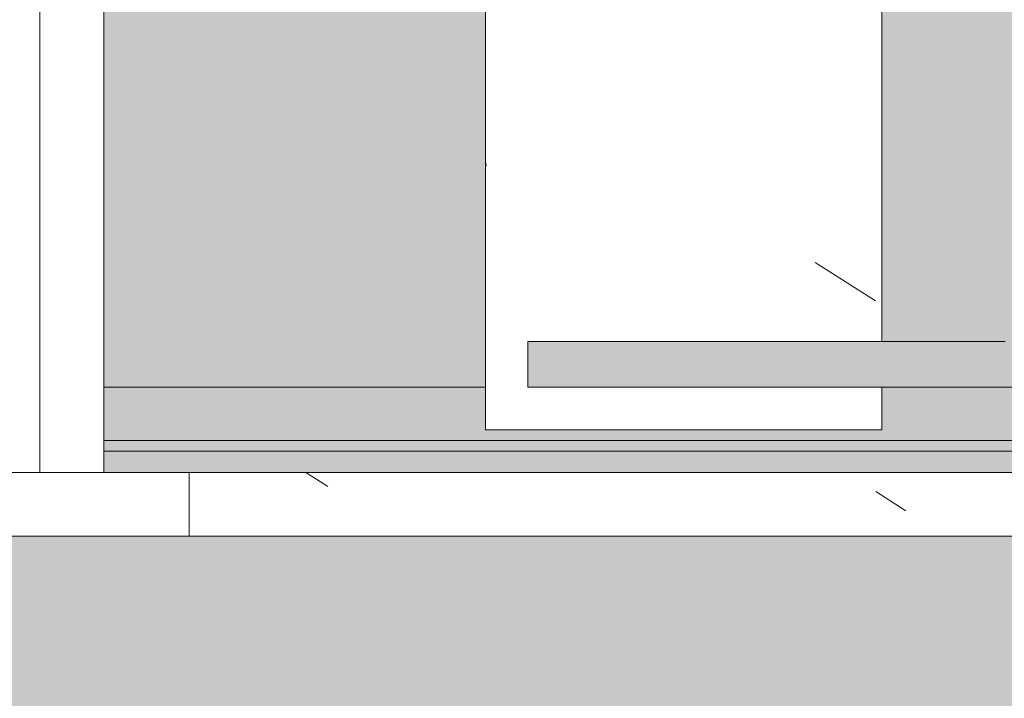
# Model space of a CAD drawing. Header units: millimetres. Extents: x 5980700 to 6194397, y -12939 to 2351883.
# Tile 378 of 587: x 6087739 to 6087970, y -68 to 92. Entities that reach past the tile are written whole.
import ezdxf

# ---------------------------------------------------------------- set-up
doc = ezdxf.new("R2010")
doc.units = ezdxf.units.MM
for name, color, linetype, lineweight in [('A-DOOR', 31, 'Continuous', 9), ('A-DOOR-OPNG', 31, 'Continuous', 9), ('A-FLOR-PATT', 8, 'Continuous', 18), ('A-WALL', 113, 'Continuous', 18), ('A-WALL-PATT', 111, 'Continuous', 25), ('S-COLS', 52, 'Continuous', 9)]:
    doc.layers.add(name, color=color, linetype=linetype, lineweight=lineweight)
pattern_1 = [(49.99999999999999, (0, 0), (182.184668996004, -15.93908553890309), [19.05, -209.55]), (355, (0, 0), (-35.24242749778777, 191.0566080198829), [15.24, -167.64]), (100.451, (15.182, -1.328), (146.9425016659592, 175.1166878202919), [16.19, -178.09]), (46.184, (0, 50.8), (271.0788941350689, -42.04327417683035), [28.575, -314.325]), (96.636, (22.59, 47.297), (237.4025071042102, 247.4272132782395), [24.285, -267.135]), (351.184, (0, 50.8), (237.404605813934, 247.4251178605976), [22.86, -251.46]), (21, (25.4, 38.1), (151.6148798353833, -102.2655185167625), [19.05, -209.55]), (326, (25.4, 38.1), (61.80235996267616, 184.1877424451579), [15.24, -167.64]), (71.45100000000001, (38.035, 29.578), (213.4170626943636, 81.92136778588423), [16.19, -178.09]), (37.50000000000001, (0, 0), (3.08832282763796, 84.55507579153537), [8.382, -157.226, 8.382, -161.798, -168.275]), (37.50000000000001, (0, 0), (3.08832282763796, 84.55507579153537), [-335.788, 8.382, -159.893]), (7.499999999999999, (0, 0), (66.81943811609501, 100.1807470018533), [8.382, -88.646, 8.382, -153.416, -64.135]), (7.499999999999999, (0, 0), (66.81943811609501, 100.1807470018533), [-258.826, 8.382, -55.753]), (327.5, (-56.642, 0), (135.5904877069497, -5.7289126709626), [8.382, -55.118, 8.382, -189.738, -262.89]), (327.5, (-56.642, 0), (135.5904877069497, -5.7289126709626), [-261.62, 8.382, -254.508]), (317.5, (-82.042, 0), (148.1288864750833, 25.42676126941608), [8.382, -74.168, 8.382, -123.19, -186.69]), (317.5, (-82.042, 0), (148.1288864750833, 25.42676126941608), [-214.122, 8.382, -178.308])]
pattern_2 = [(36.87, (-5172.715, -366.11), (-1249.498511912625, -833.0022321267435), [208.25, -1874.25]), (26.565, (-5422.615, -241.16), (416.5006794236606, 416.5003825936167), [465.661, -465.661]), (18.435, (-5422.615, -32.91), (832.9995359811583, 416.5008561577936), [263.418, -1053.671])]

# ---------------------------------------------------------------- blocks, each defined once
blk = doc.blocks.new('FX-ESQ-INT_PORTA_VISOR-1FL - 92x210cm_100x215cm-1FL-MAD-3_0cmFolha_Maçaneta 01-V226-PLANTA DE CAIMENTO DE PISOS - 1 PAV_')
at = {"layer": 'A-DOOR', "lineweight": 5}
h = blk.add_hatch(dxfattribs=at)
h.set_pattern_fill('FP_240', color=256, style=0, pattern_type=2)
h.set_pattern_definition(pattern_2)
h.paths.add_polyline_path([(-493.1277730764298, 80.0000000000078), (-519.9999999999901, 80.0000000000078), (-519.9999999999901, 64.99999999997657), (-469.9999999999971, 64.99999999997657), (-469.9999999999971, 80.0000000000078), (-484.9999999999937, 80.0000000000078)])
h.paths.add_polyline_path([(484.9999999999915, 79.99999999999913), (469.9999999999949, 79.99999999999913), (469.9999999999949, 64.99999999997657), (519.9999999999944, 64.99999999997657), (519.9999999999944, 79.99999999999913), (488.749999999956, 79.99999999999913)])
h.paths.add_polyline_path([(-484.9999999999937, -64.99999999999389), (-519.9999999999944, -64.99999999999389), (-519.9999999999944, -80.0000000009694), (-469.9999999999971, -80.0000000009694), (-469.9999999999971, -64.99999999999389)])
h.paths.add_polyline_path([(499.9999999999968, -64.99999999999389), (469.9999999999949, -64.99999999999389), (469.9999999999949, -80.0000000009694), (519.9999999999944, -80.00000000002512), (519.9999999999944, -64.99999999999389)])
h = blk.add_hatch(dxfattribs=at)
h.set_pattern_fill('FP_240', color=256, style=0, pattern_type=2)
h.set_pattern_definition(pattern_2)
h.paths.add_polyline_path([(484.9999999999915, 64.99999999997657), (449.999999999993, 64.99999999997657), (449.999999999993, -35.00000000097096), (459.9999999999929, -35.00000000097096), (459.9999999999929, -64.99999999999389), (484.9999999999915, -64.99999999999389), (484.9999999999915, 44.99999999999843)])
h.paths.add_polyline_path([(-484.9999999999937, 64.99999999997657), (-484.9999999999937, -64.99999999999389), (-459.9999999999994, -64.99999999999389), (-459.9999999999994, -35.00000000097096), (-449.999999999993, -35.00000000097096), (-449.999999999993, 64.99999999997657)])
at = {"layer": 'A-DOOR-OPNG', "lineweight": 5}
h = blk.add_hatch(dxfattribs=at)
h.set_pattern_fill('FP_240', color=256, style=0, pattern_type=2)
h.set_pattern_definition(pattern_2)
h.paths.add_polyline_path([(499.999999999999, 64.99999999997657), (484.9999999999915, 64.99999999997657), (484.9999999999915, -64.99999999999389), (499.999999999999, -64.99999999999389), (499.999999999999, 44.99999999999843)])
h.paths.add_polyline_path([(-484.9999999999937, 64.99999999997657), (-499.9999999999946, 64.99999999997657), (-499.9999999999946, -64.99999999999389), (-484.9999999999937, -64.99999999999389), (-484.9999999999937, -17.89891962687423)])
at = {"layer": 'A-DOOR', "color": 250, "lineweight": 5}
for p, q in [((-520.0000000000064, 65.00000000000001), (-520.0000000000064, 80.00000000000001)), ((-520.0000000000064, 80.00000000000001), (-470.0000000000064, 80.00000000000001)), ((-470.0000000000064, 65.00000000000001), (-520.0000000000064, 65.00000000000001)), ((-500.0000000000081, 65.00000000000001), (-485.0000000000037, 65.00000000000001)), ((-500.0000000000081, -65.00000000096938), (-500.0000000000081, 65.00000000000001)), ((-485.0000000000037, 65.00000000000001), (-485.0000000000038, -65.00000000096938)), ((-485.0000000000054, -65.00000000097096), (-485.0000000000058, 64.99999999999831)), ((-485.0000000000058, 64.99999999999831), (-450.0000000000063, 64.99999999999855))]:
    blk.add_line(p, q, dxfattribs=at)
blk = doc.blocks.new('_ARQPWR_Pilar perfil I - _TP01-4283042-PLANTA DE CAIMENTO DE PISOS - 1 PAV_')
at = {"layer": 'S-COLS', "lineweight": 5}
blk.add_hatch(color=256, dxfattribs=at).paths.add_polyline_path([(107.5018174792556, -122.999999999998), (127.9999999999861, -122.999999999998), (127.9999999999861, -112.2999999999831), (16.05000000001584, -112.2999999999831), (8.483957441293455, -109.1660425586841), (5.34999999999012, -101.5999999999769), (5.34999999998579, 101.6000000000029), (8.483957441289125, 109.1660425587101), (16.04999999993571, 112.3000000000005), (127.9999999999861, 112.3000000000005), (127.9999999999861, 123.0000000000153), (-128.0000000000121, 122.1136975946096), (-128.0000000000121, 112.3000000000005), (-16.05000000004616, 112.3000000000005), (-8.483957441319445, 109.1660425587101), (-5.350000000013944, 101.6000000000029), (-5.898568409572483, -102.9243612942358), (-9.99818252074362, -109.7932551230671), (-16.05000000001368, -112.2999999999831), (-128.0000000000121, -112.3567314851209), (-127.9963650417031, -122.999999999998), (106.4302653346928, -122.999999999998)])
at = {"layer": 'S-COLS', "color": 90, "lineweight": 5}
for p, q in [((-16.05000000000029, -112.3), (-128.0000000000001, -112.3)), ((-128.0000000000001, -112.3), (-128.0000000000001, -123)), ((-128.0000000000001, -123), (127.9999999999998, -123))]:
    blk.add_line(p, q, dxfattribs=at)
blk = doc.blocks.new('FX-PNC-PILAR-TP3 - FX-PNC-PILAR-TP01-4319920-PLANTA DE CAIMENTO DE PISOS - 1 PAV_')
at = {"layer": 'A-WALL-PATT', "lineweight": 5}
h = blk.add_hatch(dxfattribs=at)
h.set_pattern_fill('FP_108', color=135, style=0, pattern_type=2)
h.set_pattern_definition([(49.99999999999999, (2e-05, -3e-05), (364.3679291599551, -31.87829433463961), [38.1, -419.1]), (355, (2e-05, -3e-05), (-70.48585119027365, 382.1133031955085), [30.48, -335.28]), (100.451, (30.364, -2.657), (293.8850033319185, 350.2333756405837), [32.38, -356.18]), (46.184, (2e-05, 101.6), (542.1584806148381, -84.08582678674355), [57.15, -628.65]), (96.636, (45.18, 94.59299999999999), (474.8048986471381, 494.8554198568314), [48.57, -534.27]), (351.184, (2e-05, 101.6), (474.8101998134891, 494.8500824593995), [45.72, -502.92]), (21, (50.8, 76.2), (303.2284677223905, -204.530461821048), [38.1, -419.1]), (326, (50.8, 76.2), (123.6038908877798, 368.3760440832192), [30.48, -335.28]), (71.45100000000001, (76.069, 59.15600000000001), (426.8341253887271, 163.8427355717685), [32.38, -356.18]), (37.50000000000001, (2e-05, -3e-05), (6.176645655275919, 169.1101515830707), [16.764, -314.452, 16.764, -323.596, -336.55]), (37.50000000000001, (2e-05, -3e-05), (6.176645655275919, 169.1101515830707), [-671.576, 16.764, -319.786]), (7.499999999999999, (2e-05, -3e-05), (133.63887623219, 200.3614940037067), [16.764, -177.292, 16.764, -306.832, -128.27]), (7.499999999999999, (2e-05, -3e-05), (133.63887623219, 200.3614940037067), [-517.6519999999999, 16.764, -111.506]), (327.5, (-113.284, -3e-05), (271.1818188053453, -11.45836264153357), [16.764, -110.236, 16.764, -379.476, -525.78]), (327.5, (-113.284, -3e-05), (271.1818188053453, -11.45836264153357), [-523.24, 16.764, -509.016]), (317.5, (-164.084, -3e-05), (296.2585102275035, 50.85284694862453), [16.764, -148.336, 16.764, -246.38, -373.38]), (317.5, (-164.084, -3e-05), (296.2585102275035, 50.85284694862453), [-428.244, 16.764, -356.616])])
h.paths.add_polyline_path([(-4323.614829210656, -4.596543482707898), (-4323.614829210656, 5.403456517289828), (-4406.616646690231, 5.403456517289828), (-4406.613011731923, 16.10345651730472), (-4323.614829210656, 16.10345651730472), (-4323.614829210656, 115.3896126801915), (-4388.614829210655, 115.3896126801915), (-4388.614829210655, 240.703456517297), (-4406.616646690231, 240.7287652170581), (-4406.613011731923, 251.4034565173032), (-4388.614829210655, 251.4034565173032), (-4388.614829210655, 261.4034565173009), (-4416.61664669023, 261.4034565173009), (-4416.61664669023, -4.596543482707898)])
h.paths.add_polyline_path([(-4258.614829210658, 115.3896126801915), (-4140.616646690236, 115.3896126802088), (-4140.616646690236, 261.4034565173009), (-4258.614829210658, 261.4034565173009), (-4258.614829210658, 251.4034565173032), (-4150.616646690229, 251.4034565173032), (-4150.616646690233, 240.703456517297), (-4258.614829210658, 240.703456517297)])
at = {"layer": 'A-WALL', "color": 250, "lineweight": 5}
for p, q in [((-4416.616646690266, 95.38961268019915), (-4416.616646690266, 5.389612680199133)), ((-4323.614829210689, 16.10345651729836), (-4323.614829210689, 95.38961268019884)), ((-4416.616646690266, 5.389612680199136), (-4416.616646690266, -4.596543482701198)), ((-4323.614829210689, -4.596543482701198), (-4323.614829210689, 5.403456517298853)), ((-4416.616646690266, -4.596543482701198), (-4323.614829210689, -4.596543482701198))]:
    blk.add_line(p, q, dxfattribs=at)
blk = doc.blocks.new('BE-PMSa-MOD-ARQ-CONEXAODOFUTURO-EX-000-R_rvt-2-PLANTA DE CAIMENTO DE PISOS - 1 PAV_')
at = {"layer": 'A-FLOR-PATT', "lineweight": 5}
h = blk.add_hatch(dxfattribs=at)
h.set_pattern_fill('FP_100', color=133, style=0, pattern_type=2)
h.set_pattern_definition(pattern_1)
h.paths.add_polyline_path([(-1916.114845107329, -8177.825683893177), (-1683.614845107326, -8177.825683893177), (-1683.614845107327, -1915.841005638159), (-3033.614845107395, -1915.841005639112), (-3033.614845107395, -1900.841005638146), (-3933.614845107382, -1900.841005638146), (-3933.614845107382, -2050.841005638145), (-1818.614845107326, -2050.841005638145), (-1818.614845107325, -8042.852683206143), (-4146.617820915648, -8042.852683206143), (-4146.617820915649, -4063.841794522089), (-3970.61666258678, -4063.841794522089), (-3970.61666258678, -3457.84179452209), (-4146.617820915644, -3457.84179452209), (-4146.617820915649, -2138.841794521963), (-3970.61666258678, -2138.841794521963), (-3970.61666258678, -2050.841005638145), (-3963.614845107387, -2050.841005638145), (-3963.614845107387, -1900.841005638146), (-3973.614845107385, -1900.841005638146), (-3973.614845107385, -1915.841005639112), (-4105.616662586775, -1915.841005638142), (-4105.616662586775, -2003.84179452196), (-4281.617820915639, -2003.84179452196), (-4281.617820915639, -3592.841794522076), (-4105.61666258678, -3592.841794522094), (-4105.61666258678, -3928.841794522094), (-4281.617820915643, -3928.841794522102), (-4281.615120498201, -8177.82568389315), (-1916.459753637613, -8177.825683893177)])
h.paths.add_polyline_path([(8258.385255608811, -8167.825683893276), (15620.8643440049, -8167.825683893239), (15620.86434400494, -1925.841005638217), (12311.88333741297, -1925.841005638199), (12311.88333741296, -2018.841794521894), (11955.88333741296, -2018.841794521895), (11955.88333741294, -1925.841005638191), (9541.385154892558, -1925.841005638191), (9541.385154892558, -1915.841005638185), (9491.385154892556, -1915.841005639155), (9491.385154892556, -1900.841005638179), (8591.38515489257, -1900.841005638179), (8591.38515489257, -2050.841005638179), (11830.88333741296, -2050.841005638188), (11830.88333741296, -2143.841794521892), (12436.88333741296, -2143.841794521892), (12436.88333741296, -2050.841005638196), (15495.86434400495, -2050.841005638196), (15495.86434400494, -8042.825683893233), (8383.385255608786, -8042.825683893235), (8383.385255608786, -4063.841794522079), (8559.379702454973, -4063.841794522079), (8559.379702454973, -3457.841794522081), (8383.385255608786, -3457.84179452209), (8383.385255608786, -2138.841794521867), (8559.379702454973, -2138.84179452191), (8559.379702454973, -2050.841005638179), (8561.385154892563, -2050.753085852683), (8561.385154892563, -1900.841005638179), (8551.38515489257, -1900.841005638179), (8551.38515489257, -1915.841005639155), (8501.385154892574, -1915.841005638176), (8501.385154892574, -1925.841005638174), (8434.379702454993, -1925.841005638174), (8434.379702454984, -2013.841794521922), (8258.385255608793, -2013.841794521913), (8258.385255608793, -3582.841794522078), (8434.379702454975, -3582.841794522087), (8434.379702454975, -3938.841794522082), (8258.385255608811, -3938.841794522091), (8258.385255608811, -8156.700611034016)])
h.paths.add_polyline_path([(19984.7546155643, -8167.825683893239), (20089.38682609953, -8167.825683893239), (20089.38682609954, -5194.841794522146), (19913.3833374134, -5194.841794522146), (19913.3833374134, -4838.841794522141), (20089.38682609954, -4838.841794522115), (20089.38682609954, -2013.84179452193), (19913.3833374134, -2013.841794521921), (19913.3833374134, -1657.841794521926), (20089.38682609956, -1657.841794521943), (20089.38682609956, 1166.158205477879), (19913.38333741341, 1166.158205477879), (19913.38333741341, 1522.158205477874), (20089.38682609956, 1522.158205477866), (20089.38682609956, 4296.158205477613), (19913.38333741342, 4296.15820547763), (19913.3833374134, 4461.658994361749), (15971.88333741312, 4461.658994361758), (15971.88333741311, 4296.15820547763), (15800.86434400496, 4296.15820547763), (15800.86434400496, -605.8410056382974), (15790.86434400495, -605.8410056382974), (15790.86434400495, -655.841005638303), (15775.86434400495, -655.841005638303), (15775.86434400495, -1555.841005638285), (16091.88333741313, -1555.841005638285), (16091.88333741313, -1527.841794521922), (15925.86434400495, -1527.841794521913), (15925.86434400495, 4171.158205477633), (16096.88333741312, 4171.158205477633), (16097.48518693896, 4336.658994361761), (19788.38333741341, 4336.658994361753), (19788.38333741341, 4171.158205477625), (19964.38682609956, 4171.158205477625), (19964.38682609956, 1647.158205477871), (19788.38333741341, 1647.158205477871), (19788.38333741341, 1041.158205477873), (19964.38682609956, 1041.158205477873), (19964.38682609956, -1532.84179452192), (19788.38333741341, -1532.84179452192), (19788.38333741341, -2138.841794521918), (19964.38682609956, -2138.841794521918), (19964.38682609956, -4713.841794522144), (19788.3833374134, -4713.841794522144), (19788.3833374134, -5319.841794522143), (19964.38682609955, -5319.841794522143), (19964.38682609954, -8042.82568389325), (15925.86434400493, -8042.825683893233), (15925.86434400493, -2143.841794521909), (16091.88333741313, -2143.841794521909), (16091.88333741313, -1585.841005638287), (15775.86434400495, -1585.841005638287), (15775.86434400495, -1595.841005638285), (15790.86434400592, -1595.841005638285), (15790.86434400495, -1652.84179452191), (15966.88333741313, -1653.220801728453), (15966.88333741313, -2018.84179452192), (15800.86434400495, -2018.841794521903), (15800.86434400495, -8167.825683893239), (19925.14432074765, -8167.825683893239)])
h.paths.add_polyline_path([(-5690.728343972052, -8167.825683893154), (-4451.617820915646, -8167.825683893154), (-4451.617820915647, -1925.841005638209), (-4506.114845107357, -1925.84100563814), (-4506.114845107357, -1915.841005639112), (-4536.11484510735, -1915.841005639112), (-4536.11484510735, -1900.841005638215), (-4546.114845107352, -1900.841005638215), (-4546.114845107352, -2740.841005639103), (-4536.114845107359, -2740.841005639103), (-4536.114845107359, -2751.8410056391), (-4516.109778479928, -2751.8410056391), (-4516.109778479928, -2640.8410056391), (-4497.109778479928, -2640.8410056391), (-4497.109778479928, -2770.841005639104), (-4536.114845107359, -2770.841005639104), (-4536.114845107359, -2780.841005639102), (-4546.114845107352, -2780.841005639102), (-4546.114845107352, -2820.841005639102), (-4576.114845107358, -2820.841005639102), (-4576.617820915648, -8042.852683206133), (-11628.61484510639, -8042.852683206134), (-11628.6148451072, -2138.841794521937), (-11585.61666258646, -2138.841794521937), (-11585.61666258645, -2050.841005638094), (-8474.116662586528, -2050.841005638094), (-8474.116662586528, -2138.841794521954), (-7858.116662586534, -2138.841794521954), (-7858.116662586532, -2050.841005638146), (-4576.617820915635, -2050.841005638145), (-4576.617820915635, -1900.841005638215), (-5476.114845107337, -1900.841005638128), (-5476.114845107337, -1915.841005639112), (-5528.614845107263, -1915.841005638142), (-5528.614845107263, -1925.841005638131), (-7983.116662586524, -1925.841005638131), (-7983.116662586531, -2013.841794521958), (-8324.11666258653, -2013.841794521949), (-8324.11666258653, -2003.841794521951), (-8339.116662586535, -2003.84179452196), (-8339.116662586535, -1925.841005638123), (-11720.61666258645, -1925.841005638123), (-11720.61666258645, -2003.841794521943), (-11753.61484510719, -2003.841794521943), (-11753.61034441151, -8167.825683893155), (-5985.163661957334, -8167.825683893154)])
h.paths.add_polyline_path([(-15701.5291554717, -8167.825683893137), (-11933.6148451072, -8167.825683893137), (-11933.6148451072, -2013.841794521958), (-12076.61666258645, -2013.841794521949), (-12076.61666258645, -1657.841794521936), (-11923.61484510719, -1657.841794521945), (-11923.61484510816, -1515.8410056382), (-11908.61484510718, -1515.8410056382), (-11908.61484510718, -1505.841005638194), (-12058.61484510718, -1505.841005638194), (-12058.61484510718, -1532.841794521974), (-12201.61666258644, -1532.841794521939), (-12201.61666258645, -2138.841794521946), (-12058.61484510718, -2138.841794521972), (-12058.61484510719, -8042.851795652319), (-16321.61588608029, -8042.826571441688), (-16321.61588608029, -5319.841794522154), (-16145.61666258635, -5319.841794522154), (-16145.61666258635, -4713.841794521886), (-16321.61588608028, -4713.681888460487), (-16321.61588608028, -2138.84179452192), (-16145.61666258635, -2138.841794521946), (-16145.61666258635, -1532.841794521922), (-16321.61588608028, -1532.841794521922), (-16321.61588608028, 1041.158205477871), (-16145.61666258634, 1041.158205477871), (-16145.61666258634, 1647.158205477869), (-16321.61588608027, 1647.158205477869), (-16321.61588608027, 4171.158205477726), (-16145.61666258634, 4171.158205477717), (-16145.61666258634, 4336.658994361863), (-12201.61666258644, 4336.658994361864), (-12201.61666258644, 4171.158205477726), (-12058.61484510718, 4171.158205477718), (-12058.61484510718, -1475.841005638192), (-11908.61484510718, -1475.841005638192), (-11908.61484510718, -575.8410056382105), (-11923.61484510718, -575.8410056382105), (-11923.61484510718, -525.8410056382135), (-11933.61484510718, -525.8410056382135), (-11933.61484510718, 4296.158205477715), (-12076.61666258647, 4296.158205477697), (-12076.61666258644, 4461.658994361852), (-16270.61666258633, 4461.658994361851), (-16270.61666258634, 4296.158205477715), (-16446.62225526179, 4296.158205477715), (-16446.61588608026, 1522.158205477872), (-16270.61666258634, 1522.158205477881), (-16270.61666258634, 1166.158205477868), (-16446.62225526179, 1166.158205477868), (-16446.61588608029, -1657.841794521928), (-16270.61666258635, -1657.841794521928), (-16270.61666258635, -2013.841794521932), (-16446.6222552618, -2013.841794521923), (-16446.61588608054, -4838.841794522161), (-16270.61666258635, -4838.841794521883), (-16270.61666258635, -5194.841794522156), (-16446.62225526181, -5194.841794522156), (-16446.61573815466, -8167.825683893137), (-15735.98765560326, -8167.825683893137)])
h.paths.add_polyline_path([(8551.38515489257, -1770.841005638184), (9491.385154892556, -1770.841005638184), (9491.385154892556, -1755.841005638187), (9630.135154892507, -1755.841005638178), (9630.135154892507, -1740.841005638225), (11880.13515489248, -1741.712957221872), (11880.13515489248, -1755.841005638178), (11965.88333741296, -1755.841005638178), (11965.88333741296, -1662.841794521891), (12301.88333741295, -1662.841794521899), (12301.88333741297, -1755.841005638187), (12713.6541483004, -1755.841005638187), (12713.6541483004, -1740.841005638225), (14963.65414830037, -1741.712957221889), (14963.65414830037, -1755.841005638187), (15630.86434400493, -1755.841005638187), (15630.86434400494, -1595.841005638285), (15645.86434400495, -1595.841005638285), (15645.86434400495, -655.841005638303), (15630.86434400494, -655.841005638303), (15630.86434400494, -29.5925127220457), (15087.63515489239, -29.59251272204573), (15087.63515489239, -44.5925127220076), (12837.63515489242, -43.72056113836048), (12837.63515489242, -29.59251272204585), (11880.13515489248, -29.5925127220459), (11880.13515489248, -44.59251272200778), (9630.135154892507, -43.72056113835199), (9630.135154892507, -29.59251272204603), (9408.885154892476, -29.59251272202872), (9408.885154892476, -14.5925127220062), (8468.885154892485, -14.59251272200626), (8468.885154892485, -29.59251272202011), (8008.885154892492, -29.59251272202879), (8008.885154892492, -14.59251272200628), (7068.885154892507, -14.65234280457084), (7068.885154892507, -29.59251272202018), (4511.785154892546, -29.59251272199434), (4511.785154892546, 3549.158994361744), (3951.785154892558, 3549.158994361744), (3951.785154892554, 4471.658994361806), (2159.383337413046, 4471.658994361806), (2159.383337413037, 4306.158205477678), (1813.383337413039, 4306.15820547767), (1813.383337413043, 4471.658994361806), (284.8931309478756, 4471.658994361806), (284.8931309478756, 4486.658994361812), (77.29277039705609, 4486.658994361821), (77.29277039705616, 3238.903506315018), (70.48333741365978, 3238.903506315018), (70.48333741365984, 2137.158205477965), (121.3819838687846, 2137.158205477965), (121.3819838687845, 3231.348105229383), (111.0710947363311, 3241.658994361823), (106.381983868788, 3259.158994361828), (111.0710947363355, 3276.658994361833), (124.1088842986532, 3289.53068128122), (143.3753948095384, 3293.624861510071), (158.8819838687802, 3289.469883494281), (171.692873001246, 3276.658994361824), (176.3819838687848, 3259.158994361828), (171.692873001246, 3241.658994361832), (161.3819838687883, 3231.348105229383), (161.3819838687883, 2137.158205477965), (220.483337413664, 2137.158205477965), (220.4833374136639, 4336.658994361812), (1678.38333741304, 4336.658994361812), (1678.38333741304, 4171.158205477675), (2294.38333741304, 4171.158205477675), (2294.38333741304, 4336.658994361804), (3816.785154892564, 4336.658994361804), (3816.785154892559, 3414.158994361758), (4376.785154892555, 3414.158994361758), (4376.785154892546, -164.5925127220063), (15495.86434400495, -164.5925127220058), (15495.86434400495, -1620.841005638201), (12436.88333741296, -1620.841005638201), (12436.88333741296, -1527.841794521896), (11830.88333741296, -1527.841794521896), (11830.88333741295, -1620.841005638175), (8559.379702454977, -1620.841005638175), (8559.379702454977, -1532.841794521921), (7943.379702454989, -1532.841794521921), (7943.379702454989, -1620.841005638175), (2289.383337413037, -1620.841005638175), (2289.383337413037, -1527.841794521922), (2261.385126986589, -1527.841794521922), (2261.385126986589, -1770.841005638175), (3121.385126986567, -1770.841005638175), (3121.385126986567, -1755.8410056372), (4481.585154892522, -1755.841005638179), (4481.585154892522, -1770.841005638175), (5321.585154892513, -1770.841005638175), (5321.585154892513, -1755.841005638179), (7021.385154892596, -1755.841005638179), (7021.385154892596, -1770.841005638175), (7961.385154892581, -1770.841005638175), (7961.385154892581, -1755.841005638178), (8078.379702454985, -1755.841005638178), (8078.379702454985, -1667.841794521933), (8424.379702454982, -1667.841794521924), (8424.379702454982, -1755.841005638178), (8551.38515489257, -1755.841005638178)])
h.paths.add_polyline_path([(2231.385126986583, -1770.841005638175), (2231.385126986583, -1527.841794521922), (1766.385126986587, -1527.841794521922), (1766.385126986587, -1770.841005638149), (1776.385126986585, -1770.841005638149), (1776.385126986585, -1755.8410056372), (1818.383337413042, -1755.841005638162), (1818.383337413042, -1662.841794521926), (2154.383337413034, -1662.841794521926), (2154.383337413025, -1755.84100563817), (2221.385126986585, -1755.841005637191), (2221.385126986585, -1770.841005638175)])
h.paths.add_polyline_path([(-3963.614845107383, -1770.84100563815), (-3033.614845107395, -1770.84100563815), (-3033.614845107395, -1755.841005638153), (-1418.814900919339, -1755.841005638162), (-1418.814900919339, -1770.841005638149), (-578.8149009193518, -1770.841005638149), (-578.8149009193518, -1755.841005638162), (876.3851269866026, -1755.841005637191), (876.3851269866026, -1770.841005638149), (1736.38512698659, -1770.841005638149), (1736.38512698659, -1527.841794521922), (1683.383337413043, -1527.841794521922), (1683.383337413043, -1620.841005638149), (-3970.616662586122, -1620.84100563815), (-3970.61666258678, -1532.841794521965), (-4586.616662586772, -1532.841794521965), (-4586.616662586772, -1620.841005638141), (-7858.116662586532, -1620.841005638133), (-7858.116662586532, -1532.841794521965), (-8474.116662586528, -1532.841794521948), (-8474.116662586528, -1620.841005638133), (-11585.61666258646, -1620.841005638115), (-11585.61666258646, -1532.841794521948), (-11628.61484510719, -1532.841794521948), (-11628.61484510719, -164.6103600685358), (220.4833374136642, -164.6103600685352), (220.4833374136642, -29.61036006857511), (-2321.114845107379, -29.61036006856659), (-2321.114845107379, -14.61036006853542), (-3061.114845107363, -14.61036006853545), (-3061.114845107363, -29.61036006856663), (-3320.616662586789, -29.61036006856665), (-3320.616662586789, -14.61036006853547), (-4060.616662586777, -14.61036006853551), (-4060.616662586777, -29.61036006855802), (-4536.114845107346, -29.61036006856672), (-4536.114845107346, -14.61036006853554), (-5476.114845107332, -14.61036006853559), (-5476.114845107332, -29.6103600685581), (-5636.114845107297, -29.61036006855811), (-5636.114845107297, -44.61036006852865), (-7886.11484510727, -43.73840848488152), (-7886.11484510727, -29.61036006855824), (-8872.364845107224, -29.61036006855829), (-8872.364845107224, -44.6103600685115), (-11122.3648451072, -43.73840848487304), (-11122.3648451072, -29.61036006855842), (-11763.61484510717, -29.61036006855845), (-11763.61484510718, -575.8410056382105), (-11778.61484510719, -575.8410056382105), (-11778.61484510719, -1515.8410056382), (-11763.61484510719, -1515.8410056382), (-11763.61484510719, -1667.841794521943), (-11720.61666258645, -1667.841794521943), (-11720.61666258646, -1755.841005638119), (-11122.36484510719, -1755.841005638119), (-11122.36484510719, -1740.841005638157), (-8872.36484510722, -1741.712957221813), (-8872.36484510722, -1755.841005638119), (-8339.116662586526, -1755.841005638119), (-8339.116662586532, -1667.841794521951), (-7993.116662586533, -1667.841794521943), (-7993.116662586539, -1755.841005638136), (-7886.114845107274, -1755.841005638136), (-7886.114845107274, -1740.841005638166), (-5636.114845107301, -1741.712957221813), (-5636.114845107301, -1755.841005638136), (-5476.114845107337, -1755.841005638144), (-5476.114845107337, -1770.841005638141), (-4536.11484510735, -1770.841005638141), (-4536.11484510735, -1755.841005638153), (-4451.616662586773, -1755.841005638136), (-4451.616662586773, -1667.84179452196), (-4105.616662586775, -1667.84179452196), (-4105.616662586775, -1755.841005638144), (-3973.614845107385, -1755.841005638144), (-3973.614845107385, -1770.84100563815)])
h.paths.add_polyline_path([(-5396.293025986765, 115.3896399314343), (-4576.11484510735, 115.3896399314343), (-4576.11484510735, 431.4034837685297), (-4586.616662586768, 431.4034837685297), (-4586.616662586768, 265.3896399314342), (-11628.61484510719, 265.3896399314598), (-11628.61484510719, 4171.158205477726), (-11585.61666258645, 4171.158205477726), (-11585.61666258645, 4336.658994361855), (-8474.116662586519, 4336.658994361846), (-8474.116662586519, 4171.158205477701), (-7858.116662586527, 4171.158205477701), (-7858.116662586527, 4336.658994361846), (-4586.616662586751, 4336.658994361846), (-4586.616662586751, 4171.158205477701), (-4538.614845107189, 4171.158205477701), (-4538.614845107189, 2287.158205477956), (-4586.616662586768, 2287.158205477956), (-4586.616662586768, 1681.158205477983), (-4538.614845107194, 1681.158205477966), (-4538.614845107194, 995.3896399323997), (-4536.114845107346, 995.3896399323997), (-4536.114845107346, 985.3896399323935), (-4497.109778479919, 985.3896399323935), (-4497.109778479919, 855.3896399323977), (-4516.109778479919, 855.3896399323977), (-4516.109778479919, 966.3896399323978), (-4536.114845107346, 966.3896399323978), (-4536.114845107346, 955.3896399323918), (-4538.614845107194, 955.3896399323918), (-4538.614845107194, 431.4034837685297), (-4546.114845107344, 431.4034837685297), (-4546.114845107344, 115.3896399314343), (-4536.114845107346, 115.3896399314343), (-4536.114845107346, 130.3896399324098), (-4486.114845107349, 130.3896399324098), (-4486.114845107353, 140.3896399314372), (-4461.616662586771, 140.3896399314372), (-4461.616662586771, 306.4034837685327), (-4413.614845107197, 306.4034837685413), (-4413.614845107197, 1806.158205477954), (-4461.616662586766, 1806.158205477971), (-4461.616662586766, 2162.158205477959), (-4413.614845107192, 2162.158205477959), (-4413.614845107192, 4296.158205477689), (-4461.616662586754, 4296.158205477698), (-4461.616662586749, 4461.658994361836), (-7983.116662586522, 4461.658994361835), (-7983.116662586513, 4296.158205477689), (-8349.116662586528, 4296.158205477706), (-8349.116662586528, 4461.658994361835), (-11710.61666258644, 4461.658994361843), (-11710.61666258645, 4296.158205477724), (-11753.61484510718, 4296.158205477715), (-11753.61484510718, 140.3896399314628), (-5526.11484510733, 140.3896399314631), (-5526.11484510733, 130.3896399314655), (-5476.114845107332, 130.3896399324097), (-5476.114845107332, 115.3896399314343), (-5466.11484510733, 115.3896399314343)])
h.paths.add_polyline_path([(8478.885154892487, 115.4074872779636), (8478.885154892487, 431.4034837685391), (8378.385255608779, 431.4034837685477), (8378.385255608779, 1037.158205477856), (8561.383337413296, 1037.158205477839), (8561.383337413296, 1651.158205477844), (8378.385255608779, 1651.158205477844), (8378.385255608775, 4171.158205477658), (8559.383337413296, 4171.158205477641), (8559.383337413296, 4336.658994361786), (11825.88333741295, 4336.658994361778), (11825.88333741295, 4171.158205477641), (12441.88333741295, 4171.158205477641), (12441.88333741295, 4336.658994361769), (15495.86434400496, 4336.65899436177), (15495.86434400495, 265.4074872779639), (8559.379702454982, 265.4074872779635), (8559.379702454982, 431.4034837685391), (8508.885154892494, 431.4034837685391), (8508.885154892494, 115.4074872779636), (9408.885154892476, 115.4074872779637), (9408.885154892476, 130.4074872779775), (9438.885154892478, 130.4074872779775), (9438.885154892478, 140.4074872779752), (15620.86434400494, 140.4074872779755), (15620.86434400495, 4461.658994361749), (12316.88333741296, 4461.658994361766), (12316.88333741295, 4296.158205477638), (11950.88333741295, 4296.158205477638), (11950.88333741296, 4461.658994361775), (8434.383337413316, 4461.658994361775), (8434.383337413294, 4296.158205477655), (8253.385255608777, 4296.158205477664), (8253.385255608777, 1526.158205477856), (8436.383337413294, 1526.158205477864), (8436.383337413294, 1162.158205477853), (8253.385255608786, 1162.158205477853), (8253.385255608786, 306.4034837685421), (8434.379702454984, 306.4034837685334), (8434.379702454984, 140.4074872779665), (8438.885154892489, 140.4074872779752), (8438.885154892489, 130.4074872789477), (8468.885154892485, 130.4074872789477), (8468.885154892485, 115.4074872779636)])
h.paths.add_polyline_path([(7078.885154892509, 115.4074872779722), (7968.885154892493, 115.4074872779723), (7968.885154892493, 955.4074872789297), (7958.885154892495, 955.4074872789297), (7958.885154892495, 966.4074872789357), (7948.385255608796, 966.4074872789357), (7948.385255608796, 265.4074872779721), (4806.785154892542, 265.4074872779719), (4806.785154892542, 4336.658994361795), (7948.385255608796, 4336.658994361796), (7948.385255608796, 985.4074872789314), (7958.885154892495, 985.4074872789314), (7958.885154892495, 995.4074872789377), (7968.885154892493, 995.4074872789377), (7968.885154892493, 1035.407487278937), (7998.885154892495, 1035.407487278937), (7998.885154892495, 995.4074872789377), (8008.885154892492, 995.4074872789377), (8008.885154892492, 985.4074872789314), (8047.890221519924, 985.4074872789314), (8047.890221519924, 855.4074872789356), (8028.890221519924, 855.4074872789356), (8028.890221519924, 966.4074872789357), (8008.885154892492, 966.4074872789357), (8008.885154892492, 955.4074872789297), (7998.885154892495, 955.4074872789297), (7998.885154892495, 115.4074872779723), (8008.885154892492, 115.4074872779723), (8008.885154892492, 130.4074872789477), (8083.385255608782, 130.4074872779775), (8083.385255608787, 4471.65899436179), (4671.785154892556, 4471.658994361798), (4671.785154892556, 130.4074872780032), (7068.885154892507, 130.4074872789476), (7068.885154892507, 115.4074872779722)])
h.paths.add_polyline_path([(1857.919751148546, 1037.158205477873), (2296.383337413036, 1037.158205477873), (2296.383337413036, 1651.158205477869), (1676.383337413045, 1651.158205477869), (1676.383337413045, 1037.158205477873), (1826.383337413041, 1037.158205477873)])
h.paths.add_polyline_path([(2161.383337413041, 1172.158205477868), (1811.383337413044, 1172.158205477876), (1811.383337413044, 1516.158205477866), (2161.383337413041, 1516.158205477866), (2161.383337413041, 1177.256799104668)])
h.paths.add_polyline_path([(137.9111174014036, 3278.855100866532), (131.3834321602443, 3276.480338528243), (131.3834321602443, 3259.158994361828), (137.9112161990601, 3259.158994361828), (137.9112161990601, 3277.667937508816)])
h.paths.add_polyline_path([(141.3819838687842, 3259.158994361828), (161.3819838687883, 3259.158994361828), (158.7024919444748, 3268.550988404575), (155.5241194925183, 3273.003317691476), (148.2594671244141, 3277.615929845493), (141.461635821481, 3278.855091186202), (137.9111174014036, 3278.855100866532), (137.9112161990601, 3259.158994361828), (139.4408410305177, 3259.158994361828)])
h.paths.add_polyline_path([(127.2398482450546, 3259.158994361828), (131.3834321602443, 3259.60654442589), (131.3834321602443, 3276.480338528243), (126.061811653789, 3272.015600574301), (122.0634673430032, 3263.023564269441), (122.1477157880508, 3259.158994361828), (126.061811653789, 3259.158994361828)])
at = {"layer": 'A-WALL', "lineweight": 5}
h = blk.add_hatch(color=50, dxfattribs=at)
h.paths.add_polyline_path([(-4406.613027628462, -7.110360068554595), (-4323.614845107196, -7.110360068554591), (-4323.614845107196, -4.596516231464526), (-4416.616662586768, -4.596516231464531), (-4416.616662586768, 5.389639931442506), (-4506.114845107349, 5.389639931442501), (-4506.114845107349, -7.110360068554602), (-4416.616662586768, -7.110360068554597)])
h.paths.add_polyline_path([(-5636.114845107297, -7.110360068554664), (-5506.114845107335, -7.110360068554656), (-5506.114845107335, 5.389639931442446), (-5661.114845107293, 5.389639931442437), (-5661.114845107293, -7.110360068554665)])
h.paths.add_polyline_path([(-7886.11484510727, -7.110360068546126), (-7861.114845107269, -7.110360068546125), (-7861.114845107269, 5.389639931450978), (-8897.36484510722, 5.389639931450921), (-8897.36484510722, -7.110360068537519), (-8046.210887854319, -7.110360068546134)])
h.paths.add_polyline_path([(-11778.61484510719, -7.110360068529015), (-11097.36484510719, -7.110360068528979), (-11097.36484510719, 5.389639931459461), (-11798.61484510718, 5.389639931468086), (-11798.61484510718, -7.110360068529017), (-11786.11484510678, -7.110360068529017)])
h.paths.add_polyline_path([(-11901.11484510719, -7.110360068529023), (-11888.61484510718, -7.110360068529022), (-11888.61484510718, 5.38963993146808), (-11901.11484510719, 5.389639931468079)])
h = blk.add_hatch(color=50, dxfattribs=at)
h.paths.add_polyline_path([(-3266.114845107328, -7.110360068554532), (-3163.61484510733, -7.110360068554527), (-3163.61484510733, 5.389639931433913), (-3290.616662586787, 5.389639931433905), (-3290.616662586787, -7.110360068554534), (-3270.616662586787, -7.110360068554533)])
h.paths.add_polyline_path([(-4323.614845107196, -7.110360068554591), (-4090.616662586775, -7.110360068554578), (-4090.616662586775, 5.389639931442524), (-4323.614845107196, 5.389639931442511), (-4323.614845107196, -4.596516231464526)])
h = blk.add_hatch(color=9, dxfattribs=at)
h.paths.add_polyline_path([(-4486.114845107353, -9.610360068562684), (-4323.614845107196, -9.610360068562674), (-4323.614845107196, -7.110360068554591), (-4506.114845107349, -7.110360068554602), (-4506.114845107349, -9.610360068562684)])
h.paths.add_polyline_path([(-5636.114845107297, -9.610360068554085), (-5506.114845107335, -9.610360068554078), (-5506.114845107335, -7.110360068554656), (-5661.114845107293, -7.110360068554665), (-5661.114845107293, -9.610360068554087)])
h.paths.add_polyline_path([(-7861.114845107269, -9.610360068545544), (-7861.114845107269, -7.110360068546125), (-8897.36484510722, -7.110360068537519), (-8897.36484510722, -9.610360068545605), (-7886.11484510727, -9.610360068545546)])
h.paths.add_polyline_path([(-11284.99938569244, -9.610360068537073), (-11097.36484510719, -9.610360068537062), (-11097.36484510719, -7.110360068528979), (-11786.11484510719, -7.110360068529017), (-11786.11484510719, -9.6103600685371), (-11579.43470367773, -9.610360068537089)])
h.paths.add_polyline_path([(-11901.11484510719, -9.610360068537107), (-11901.11484510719, -7.110360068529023), (-11903.61484510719, -7.110360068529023), (-11903.19817844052, -9.610360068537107)])
h = blk.add_hatch(color=9, dxfattribs=at)
h.paths.add_polyline_path([(-4278.614845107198, -9.610360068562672), (-4090.616662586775, -9.610360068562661), (-4090.616662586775, -7.110360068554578), (-4323.614845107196, -7.110360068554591), (-4323.614845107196, -9.610360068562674)])
h.paths.add_polyline_path([(-3176.114845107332, -9.61036006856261), (-3161.114845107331, -8.747888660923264), (-3161.114845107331, -7.110360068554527), (-3290.616662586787, -7.110360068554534), (-3290.616662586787, -9.610360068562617), (-3266.114845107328, -9.610360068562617)])
h = blk.add_hatch(color=50, dxfattribs=at)
h.paths.add_polyline_path([(-11778.61484510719, -14.61036006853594), (-11097.36484510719, -14.6103600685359), (-11097.36484510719, -9.610360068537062), (-11783.61484510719, -9.610360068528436), (-11783.61484510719, -14.61036006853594)])
h.paths.add_polyline_path([(-8872.364845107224, -14.61036006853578), (-7861.114845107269, -14.61036006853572), (-7861.114845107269, -9.610360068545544), (-8897.36484510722, -9.610360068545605), (-8897.36484510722, -14.61036006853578)])
h.paths.add_polyline_path([(-4426.616662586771, -14.61036006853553), (-4323.614845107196, -14.61036006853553), (-4323.614845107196, -9.610360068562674), (-4506.114845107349, -9.610360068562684), (-4506.114845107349, -14.61036006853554), (-4486.114845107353, -14.61036006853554)])
h.paths.add_polyline_path([(-11908.61484510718, -14.61036006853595), (-11903.61484510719, -14.61036006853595), (-11903.6383753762, -9.610360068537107), (-11908.61484510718, -9.610360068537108)])
h.paths.add_polyline_path([(-5661.114845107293, -14.6103600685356), (-5506.114845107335, -14.61036006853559), (-5506.114845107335, -9.610360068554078), (-5661.114845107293, -9.610360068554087)])
h = blk.add_hatch(color=50, dxfattribs=at)
h.paths.add_polyline_path([(-4323.614845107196, -14.61036006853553), (-4090.616662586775, -14.61036006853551), (-4090.616662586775, -9.610360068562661), (-4323.614845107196, -9.610360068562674)])
h.paths.add_polyline_path([(-3176.114845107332, -14.61036006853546), (-3156.114845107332, -14.61036006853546), (-3156.114845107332, -9.61036006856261), (-3290.616662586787, -9.610360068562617), (-3290.616662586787, -14.61036006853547), (-3266.114845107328, -14.61036006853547)])
at = {"layer": 'A-WALL-PATT', "lineweight": 5}
h = blk.add_hatch(color=9, dxfattribs=at)
h.paths.add_polyline_path([(-5661.114845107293, 5.389639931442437), (-5506.114845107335, 5.389639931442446), (-5506.114845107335, 95.38963993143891), (-5661.114845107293, 95.3896399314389), (-5661.114845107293, 25.38963993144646)])
h.paths.add_polyline_path([(-4506.114845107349, 5.389639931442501), (-4416.616662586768, 5.389639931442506), (-4416.616662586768, 5.403483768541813), (-4416.616662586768, 95.38963993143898), (-4506.114845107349, 95.38963993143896), (-4506.114845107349, 68.28855955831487)])
h.paths.add_polyline_path([(-8635.081523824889, 5.389639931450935), (-7861.114845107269, 5.389639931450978), (-7861.114845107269, 95.38963993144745), (-8897.36484510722, 95.38963993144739), (-8897.36484510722, 5.389639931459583)])
h.paths.add_polyline_path([(-11284.99938569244, 5.389639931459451), (-11097.36484510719, 5.389639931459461), (-11097.36484510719, 95.3896399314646), (-11888.61484510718, 95.38963993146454), (-11888.61484510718, 5.38963993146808), (-11579.43470367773, 5.389639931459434)])
h = blk.add_hatch(color=9, dxfattribs=at)
h.paths.add_polyline_path([(-3176.114845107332, 5.389639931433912), (-3176.114845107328, 95.38963993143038), (-3290.616662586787, 95.38963993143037), (-3290.616662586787, 5.389639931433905)])
h.paths.add_polyline_path([(-4150.616662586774, 5.38963993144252), (-4090.616662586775, 5.389639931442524), (-4090.616662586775, 95.38963993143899), (-4273.266662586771, 95.38963993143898), (-4272.617598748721, 25.23650504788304), (-4270.132705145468, 19.23744120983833), (-4262.566662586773, 16.103483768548), (-4150.616662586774, 16.10348376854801), (-4150.616662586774, 5.403483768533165), (-4191.114845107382, 5.389639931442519)])
h.paths.add_polyline_path([(-4301.830245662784, 16.103483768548), (-4294.666662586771, 16.103483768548), (-4287.100620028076, 19.23744120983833), (-4283.966662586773, 26.80348376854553), (-4283.966662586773, 95.38963993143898), (-4323.614845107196, 95.38963993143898), (-4323.614845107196, 16.103483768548), (-4318.257923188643, 16.103483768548)])
h = blk.add_hatch(dxfattribs=at)
h.set_pattern_fill('FP_100', color=133, style=0, pattern_type=2)
h.set_pattern_definition(pattern_1)
h.paths.add_polyline_path([(-4323.614845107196, -29.61036006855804), (-4110.616662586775, -29.61036006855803), (-4110.616662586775, -14.61036006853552), (-4486.114845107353, -14.61036006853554), (-4486.114845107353, -29.61036006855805)])
at = {"layer": 'A-WALL', "color": 250, "lineweight": 5}
for p, q in [((-4416.616662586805, 5.389639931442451), (-4416.616662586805, 95.38963993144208)), ((-4323.614845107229, 95.3896399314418), (-4323.614845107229, 16.10348376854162)), ((-4416.616662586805, -4.596516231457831), (-4416.616662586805, 5.389639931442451)), ((-4323.614845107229, 5.389639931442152), (-4323.614845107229, -4.596516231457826)), ((-4323.614845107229, -4.596516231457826), (-4416.616662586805, -4.596516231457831))]:
    blk.add_line(p, q, dxfattribs=at)
at = {"layer": 'A-WALL', "color": 90, "lineweight": 5}
for p, q in [((-4506.114845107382, 5.38963993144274), (-4416.616662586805, 5.389639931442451)), ((-4506.114845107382, -7.110360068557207), (-4323.614845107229, -7.110360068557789)), ((-4323.614845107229, -7.110360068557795), (-4090.616662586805, -7.110360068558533)), ((-4506.114845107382, -9.610360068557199), (-4323.614845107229, -9.610360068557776)), ((-4323.614845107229, -9.610360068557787), (-4090.616662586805, -9.610360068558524)), ((-4486.114845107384, -29.61036006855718), (-4110.616662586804, -29.61036006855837))]:
    blk.add_line(p, q, dxfattribs=at)
at = {"layer": 'A-WALL', "color": 130, "lineweight": 9}
for p, q in [((-4486.114845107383, -14.61036006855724), (-4323.614845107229, -14.61036006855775)), ((-4323.614845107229, -14.61036006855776), (-4110.616662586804, -14.61036006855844))]:
    blk.add_line(p, q, dxfattribs=at)
at = {"layer": 'A-DOOR', "color": 250, "lineweight": 5, "rotation": 180}
blk.add_blockref('FX-ESQ-INT_PORTA_VISOR-1FL - 92x210cm_100x215cm-1FL-MAD-3_0cmFolha_Maçaneta 01-V226-PLANTA DE CAIMENTO DE PISOS - 1 PAV_', (-5006.114845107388, 50.38963993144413), dxfattribs=at)
at = {"layer": 'A-WALL', "color": 250, "lineweight": 5}
blk.add_blockref('FX-PNC-PILAR-TP3 - FX-PNC-PILAR-TP01-4319920-PLANTA DE CAIMENTO DE PISOS - 1 PAV_', (-1.589655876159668e-05, 2.72512435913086e-05), dxfattribs=at)
at = {"layer": 'S-COLS', "color": 250, "lineweight": 5}
blk.add_blockref('_ARQPWR_Pilar perfil I - _TP01-4283042-PLANTA DE CAIMENTO DE PISOS - 1 PAV_', (-4278.616662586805, 128.403483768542), dxfattribs=at)

msp = doc.modelspace()

# ---------------------------------------------------------------- block references
at = {"color": 50, "lineweight": 5}
msp.add_blockref('BE-PMSa-MOD-ARQ-CONEXAODOFUTURO-EX-000-R_rvt-2-PLANTA DE CAIMENTO DE PISOS - 1 PAV_', (6092264.959189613, 0), dxfattribs=at)

doc.saveas('drawing.dxf')
